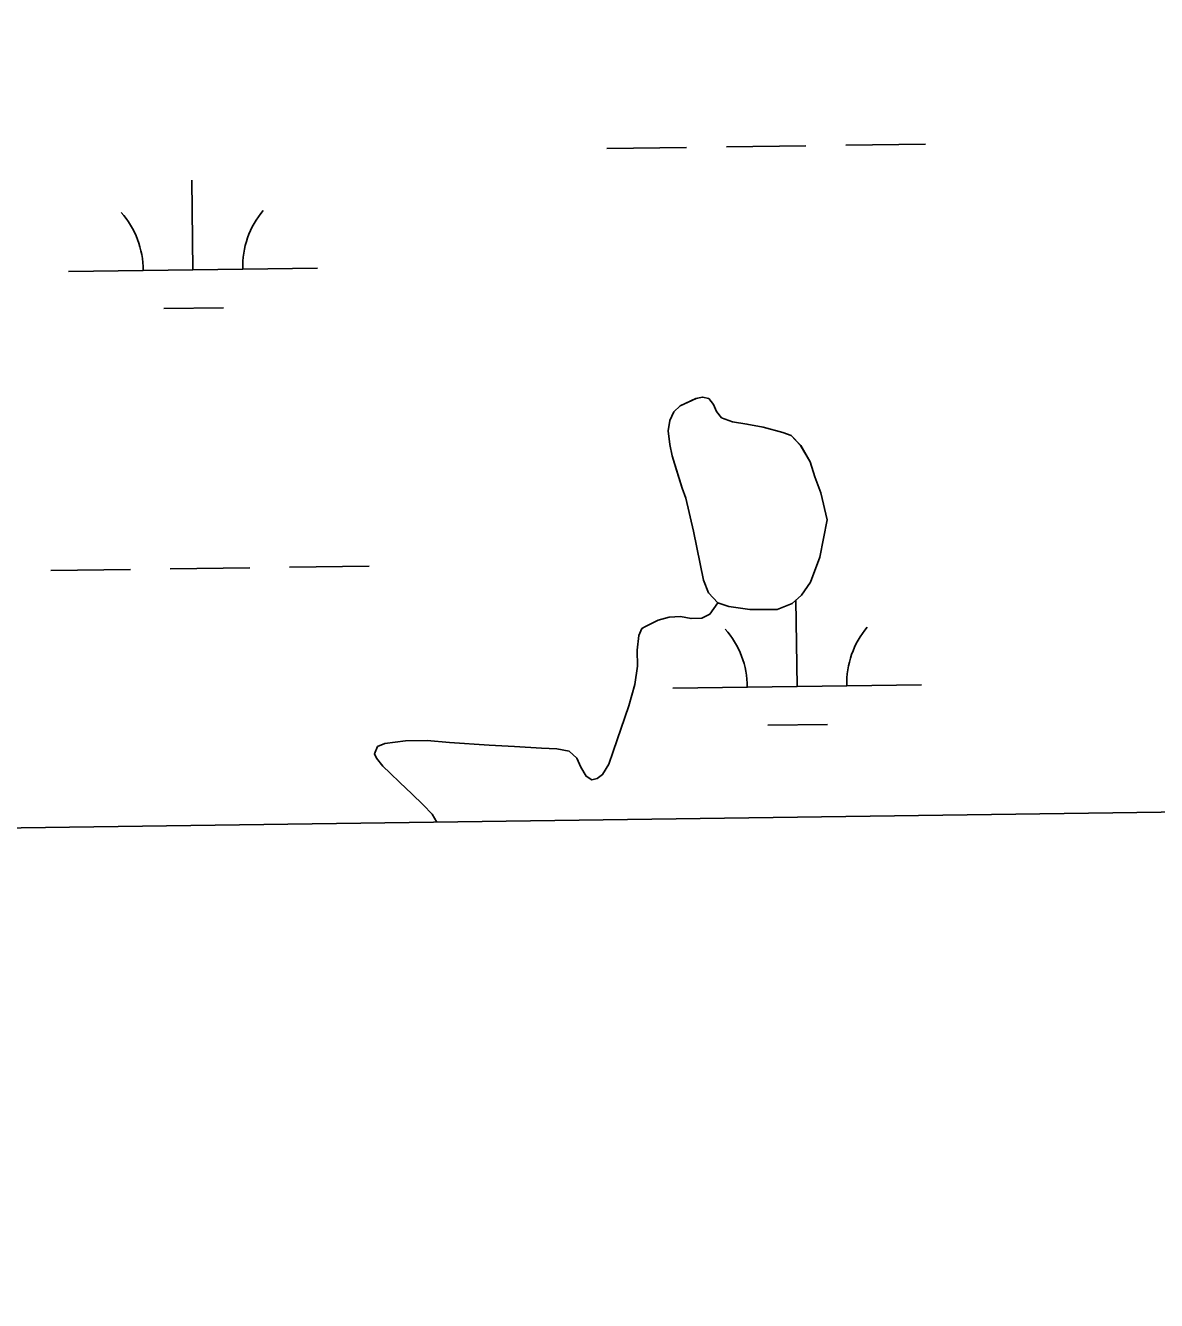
# Model space of a CAD drawing. Extents: x 3767014 to 3805179, y 361544 to 387384.
# Drawn here: x 3784928 to 3785382, y 366965 to 367478 of the extents above; entities that cross this region are included whole.
import ezdxf

# ---------------------------------------------------------------- set-up
doc = ezdxf.new("R2010")
doc.units = 0
for name, color, linetype in [('V-GRID-FRAM', 7, 'Continuous'), ('V-RIVR-EDGE', 7, 'Continuous'), ('V-TOPO-SHOR', 7, 'Continuous'), ('V-WETL-SWMP', 7, 'Continuous')]:
    doc.layers.add(name, color=color, linetype=linetype)

msp = doc.modelspace()

# ---------------------------------------------------------------- linework, layer by layer
at = {"layer": 'V-GRID-FRAM'}
msp.add_lwpolyline([(3771006.872, 385146.094), (3802799.803, 385587.734), (3803060.286, 367407.215), (3771251.489, 366965.353), (3771006.872, 385146.094)], dxfattribs=at)
at = {"layer": 'V-RIVR-EDGE'}
msp.add_spline([(3785266.865, 377529.211), (3785342.8, 377494.248), (3785391.258, 377467.439), (3785439.72, 377442.249), (3785475.246, 377418.707), (3785525.316, 377389.469), (3785575.383, 377359.422), (3785621.413, 377331.811), (3785722.351, 377269.288), (3785796.661, 377231.094), (3785852.385, 377199.415), (3785928.324, 377166.069), (3785964.678, 377149.804), (3786028.506, 377124.576), (3786060.018, 377113.175), (3786092.316, 377092.068), (3786117.34, 377073.405), (3786135.083, 377053.143), (3786154.458, 377039.347), (3786176.258, 377024.735), (3786206.946, 377006.867), (3786256.211, 376979.248), (3786328.098, 376942.677), (3786374.949, 376919.917), (3786491.265, 376862.208), (3786553.467, 376833.749), (3786619.713, 376805.279), (3786729.589, 376759.718), (3786796.656, 376736.099), (3786845.136, 376718.187), (3786867.767, 376712.469), (3787003.51, 376661.992), (3787089.16, 376631.048), (3787163.496, 376603.367), (3787230.559, 376578.13), (3787257.223, 376568.359), (3787300.044, 376551.27), (3787354.992, 376532.533), (3787409.127, 376512.181), (3787544.074, 376466.558), (3787612.756, 376442.126), (3787657.197, 376425.841), (3787730.724, 376398.162), (3787781.63, 376380.244), (3787834.96, 376361.511), (3787891.524, 376341.961), (3787940, 376322.432), (3787998.976, 376297.215), (3788050.697, 376281.721), (3788117.768, 376259.719), (3788176.757, 376240.164), (3788221.198, 376223.879), (3788259.981, 376209.226), (3788406.252, 376164.383), (3788541.215, 376125.23), (3788606.67, 376104.041), (3788679.39, 376077.173), (3788748.889, 376055.974), (3788871.693, 376005.528), (3788969.454, 375966.467), (3789047.013, 375933.926), (3789119.723, 375903.014), (3789155.253, 375881.09), (3789182.716, 375867.274), (3789214.225, 375854.256), (3789257.04, 375834.74), (3789281.286, 375828.21), (3789303.105, 375821.686), (3789328.955, 375809.491), (3789367.724, 375789.177), (3789414.577, 375767.225), (3789468.708, 375745.255), (3789509.105, 375728.981), (3789555.157, 375710.266), (3789585.849, 375694.015), (3789620.578, 375675.328), (3789681.97, 375646.062), (3789753.859, 375610.3), (3789792.633, 375591.603), (3789842.712, 375566.408), (3789897.64, 375539.584), (3789938.019, 375516.03), (3789968.727, 375506.25), (3790004.289, 375497.265), (3790030.972, 375494.773), (3790047.128, 375487.455), (3790077.007, 375469.589), (3790124.633, 375433.077), (3790192.442, 375382.768), (3790252.165, 375332.478), (3790290.91, 375302.459), (3790337.741, 375271.611), (3790406.357, 375220.491), (3790469.329, 375175.855), (3790570.248, 375106.054), (3790647.751, 375050.868), (3790691.367, 375028.115), (3790744.667, 374997.251), (3790806.838, 374955.852), (3790873.863, 374915.249), (3790932, 374877.903), (3791002.231, 374825.97), (3791052.265, 374782.175), (3791082.927, 374753.793), (3791131.331, 374705.149), (3791170.05, 374664.616), (3791192.631, 374638.681), (3791220.891, 374620.01), (3791288.67, 374557.569), (3791322.577, 374533.223), (3791362.944, 374504.817), (3791396.042, 374480.473), (3791434.785, 374449.645), (3791482.407, 374411.517), (3791534.052, 374365.291), (3791646.192, 374254.216), (3791707.514, 374196.644), (3791738.968, 374161.791), (3791773.65, 374123.694), (3791803.497, 374092.888), (3791829.321, 374070.18), (3791830.912, 374059.662), (3791837.316, 374032.958), (3791849.409, 374017.562), (3791884.123, 373992.405), (3791930.977, 373971.262), (3791954.393, 373955.838), (3791993.134, 373924.202), (3792026.979, 373874.785), (3792047.912, 373836.722), (3792063.186, 373799.482), (3792086.509, 373746.857), (3792112.249, 373690.181), (3792141.261, 373648.864), (3792158.993, 373624.558), (3792177.552, 373607.528), (3792214.702, 373586.409), (3792255.083, 373563.665), (3792301.119, 373538.48), (3792346.34, 373510.871), (3792382.671, 373485.71), (3792422.225, 373455.689), (3792479.537, 373411.875), (3792548.144, 373356.711), (3792619.168, 373298.307), (3792672.431, 373252.077), (3792709.534, 373212.357), (3792750.656, 373162.113), (3792839.385, 373068.08), (3792888.572, 373008.92), (3792945.027, 372945.699), (3792999.062, 372884.91), (3793053.898, 372820.884), (3793149.89, 372720.363), (3793208.761, 372653.092), (3793261.195, 372598.777), (3793315.232, 372538.796), (3793358.792, 372493.399), (3793409.592, 372432.618), (3793462.809, 372367.787), (3793498.283, 372323.219), (3793536.997, 372280.26), (3793578.124, 372232.443), (3793604.724, 372196.792), (3793668.438, 372125.466), (3793703.128, 372090.604), (3793760.41, 372034.66), (3793806.384, 371984.404), (3793839.438, 371942.268), (3793939.427, 371823.136), (3793981.333, 371763.186), (3794029.674, 371688.662), (3794050.609, 371651.408), (3794073.177, 371620.62), (3794178.796, 371488.535), (3794237.625, 371404.28), (3794268.243, 371358.106), (3794301.293, 371314.353), (3794332.724, 371269.794), (3794395.613, 371192), (3794429.476, 371149.862), (3794472.201, 371093.953), (3794523.788, 371024.274), (3794601.175, 370922.181), (3794640.679, 370871.942), (3794687.421, 370805.509), (3794733.389, 370752.828), (3794829.339, 370635.323), (3794895.463, 370557.521), (3794959.948, 370470.826), (3795013.158, 370403.569), (3795070.394, 370329.023), (3795159.854, 370203.448), (3795225.98, 370126.454), (3795296.13, 370041.363), (3795379.18, 369940.065), (3795459.001, 369841.201), (3795508.163, 369772.337), (3795554.103, 369708.333), (3795661.315, 369566.538), (3795715.338, 369500.897), (3795762.105, 369444.169), (3795798.366, 369390.703), (3795915.247, 369234.327), (3795963.601, 369165.465), (3796028.082, 369077.153), (3796043.387, 369052.853), (3796054.672, 369037.459), (3796077.242, 369007.48), (3796148.213, 368927.239), (3796183.677, 368878.627), (3796226.382, 368814.631), (3796275.531, 368740.105), (3796314.222, 368688.25), (3796353.714, 368633.158), (3796401.268, 368567.533), (3796456.873, 368487.33), (3796513.292, 368409.551), (3796545.533, 368365.8), (3796626.113, 368246.716), (3796670.449, 368188.377), (3796704.298, 368140.578), (3796751.041, 368074.145), (3796787.308, 368023.105), (3796838.907, 367958.278), (3796844.528, 367942.09), (3796845.295, 367925.104), (3796846.094, 367921.059), (3796852.559, 367919.425), (3796863.071, 367918.59), (3796875.166, 367904.003), (3796903.398, 367874.01), (3796931.629, 367844.017), (3796952.579, 367812.424), (3796982.392, 367767.87), (3797007.371, 367730.606), (3797037.194, 367690.095), (3797062.185, 367657.684), (3797075.869, 367631.77), (3797095.223, 367609.078), (3797126.665, 367569.372), (3797156.484, 367527.244), (3797212.099, 367451.085), (3797254.808, 367388.706), (3797302.183, 367327.228)], degree=3, dxfattribs=at)
at = {"layer": 'V-TOPO-SHOR'}
for points in [[(3785249.867, 367279.127), (3785246.883, 367264.167), (3785243.092, 367254.015), (3785239.472, 367248.897), (3785235.812, 367245.454), (3785229.756, 367243.136), (3785218.713, 367243.06), (3785210.304, 367244.234), (3785205.927, 367245.8), (3785202.182, 367249.751), (3785200.082, 367254.924), (3785196.146, 367274.546), (3785193.06, 367287.78), (3785191.577, 367291.886), (3785189.437, 367298.735), (3785187.51, 367304.897), (3785186.609, 367309.411), (3785185.882, 367314.914), (3785186.568, 367319.074), (3785188.161, 367322.465), (3785190.76, 367324.994), (3785197.096, 367327.911), (3785199.646, 367328.468), (3785202.225, 367327.839), (3785204.158, 367325.422), (3785205.311, 367322.69), (3785207.347, 367320.079), (3785211.822, 367318.515), (3785217.564, 367317.57), (3785224.101, 367316.352), (3785231.941, 367314.277), (3785235.326, 367312.981), (3785239.171, 367309.034), (3785242.982, 367302.423), (3785244.905, 367296.456), (3785247.236, 367289.908), (3785249.867, 367279.127)], [(3785205.927, 367245.8), (3785202.591, 367241.182), (3785199.474, 367239.628), (3785195.141, 367239.423), (3785190.883, 367240.203), (3785186.353, 367239.992), (3785181.845, 367238.796), (3785176.78, 367236.306), (3785175.324, 367235.382), (3785174.11, 367232.691), (3785173.467, 367226.76), (3785173.526, 367220.352), (3785172.527, 367212.932), (3785170.077, 367204.293), (3785163.825, 367185.999), (3785162.078, 367180.926), (3785159.52, 367176.721), (3785157.39, 367175.091), (3785155.231, 367174.645), (3785152.929, 367176.066), (3785150.867, 367179.763), (3785149.202, 367183.271), (3785146.075, 367186.15), (3785141.121, 367187.113), (3785135.001, 367187.356), (3785124.138, 367188.073), (3785113.97, 367188.612), (3785097.973, 367189.597), (3785088.978, 367190.459), (3785080.307, 367190.244), (3785071.953, 367189.153), (3785069.123, 367187.998), (3785067.915, 367185.009), (3785068.648, 367183.351), (3785071.189, 367180.162), (3785074.218, 367177.276), (3785078.058, 367173.526), (3785082.902, 367169.013), (3785087.449, 367164.589), (3785091.092, 367160.835), (3785092.97, 367157.628)]]:
    msp.add_lwpolyline(points, dxfattribs=at)
at = {"layer": 'V-WETL-SWMP'}
for p, q in [((3785209.292, 367429.009), (3785241.289, 367429.453)), ((3785257.288, 367429.676), (3785289.285, 367430.12)), ((3785161.297, 367428.342), (3785193.294, 367428.787)), ((3784994.894, 367379.596), (3784994.394, 367415.593)), ((3784944.899, 367378.902), (3785044.889, 367380.291)), ((3784983.109, 367364), (3785007.107, 367364.333)), ((3785197.097, 367327.911), (3785190.76, 367324.994)), ((3785199.646, 367328.467), (3785197.097, 367327.911)), ((3785202.225, 367327.84), (3785199.646, 367328.467)), ((3785204.158, 367325.423), (3785202.225, 367327.84)), ((3785188.16, 367322.465), (3785186.568, 367319.073)), ((3785190.76, 367324.994), (3785188.16, 367322.465)), ((3785205.31, 367322.691), (3785204.158, 367325.423)), ((3785207.347, 367320.079), (3785205.31, 367322.691)), ((3785186.568, 367319.073), (3785185.882, 367314.915)), ((3785211.822, 367318.514), (3785207.347, 367320.079)), ((3785217.564, 367317.571), (3785211.822, 367318.514)), ((3785224.102, 367316.352), (3785217.564, 367317.571)), ((3785231.942, 367314.278), (3785224.102, 367316.352)), ((3785185.882, 367314.915), (3785186.609, 367309.412)), ((3785235.326, 367312.981), (3785231.942, 367314.278)), ((3785239.17, 367309.034), (3785235.326, 367312.981)), ((3785186.609, 367309.412), (3785187.509, 367304.898)), ((3785242.982, 367302.423), (3785239.17, 367309.034)), ((3785187.509, 367304.898), (3785191.577, 367291.886)), ((3785244.904, 367296.456), (3785242.982, 367302.423)), ((3785247.235, 367289.908), (3785244.904, 367296.456)), ((3785191.577, 367291.886), (3785193.059, 367287.781)), ((3785193.059, 367287.781), (3785196.147, 367274.547)), ((3785249.867, 367279.127), (3785247.235, 367289.908)), ((3785246.884, 367264.166), (3785249.867, 367279.127)), ((3785196.147, 367274.547), (3785200.082, 367254.925)), ((3785033.714, 367260.053), (3785065.711, 367260.497)), ((3785243.093, 367254.015), (3785246.884, 367264.166)), ((3784937.723, 367258.719), (3784969.72, 367259.164)), ((3784985.719, 367259.386), (3785017.716, 367259.831)), ((3785200.082, 367254.925), (3785202.182, 367249.751)), ((3785202.182, 367249.751), (3785205.928, 367245.801)), ((3785239.472, 367248.897), (3785243.093, 367254.015)), ((3785205.928, 367245.801), (3785210.305, 367244.233)), ((3785229.755, 367243.136), (3785235.811, 367245.454)), ((3785235.811, 367245.454), (3785239.472, 367248.897)), ((3785237.715, 367212.14), (3785237.234, 367246.792)), ((3785210.305, 367244.233), (3785218.714, 367243.06)), ((3785218.714, 367243.06), (3785229.755, 367243.136)), ((3785187.72, 367211.445), (3785287.71, 367212.834)), ((3785225.931, 367196.544), (3785249.928, 367196.877)), ((3785405.397, 367161.968), (3784906.771, 367155.041))]:
    msp.add_line(p, q, dxfattribs=at)
for centre, start, end in [((3785050.125, 367380.838), 140.02403, 181.56769), ((3784939.65, 367379.304), 0.02404, 41.5677), ((3785182.471, 367211.847), 0.02404, 41.5677), ((3785292.946, 367213.382), 140.02403, 181.56769)]:
    msp.add_arc(centre, 35.246, start, end, dxfattribs=at)

doc.saveas('drawing.dxf')
